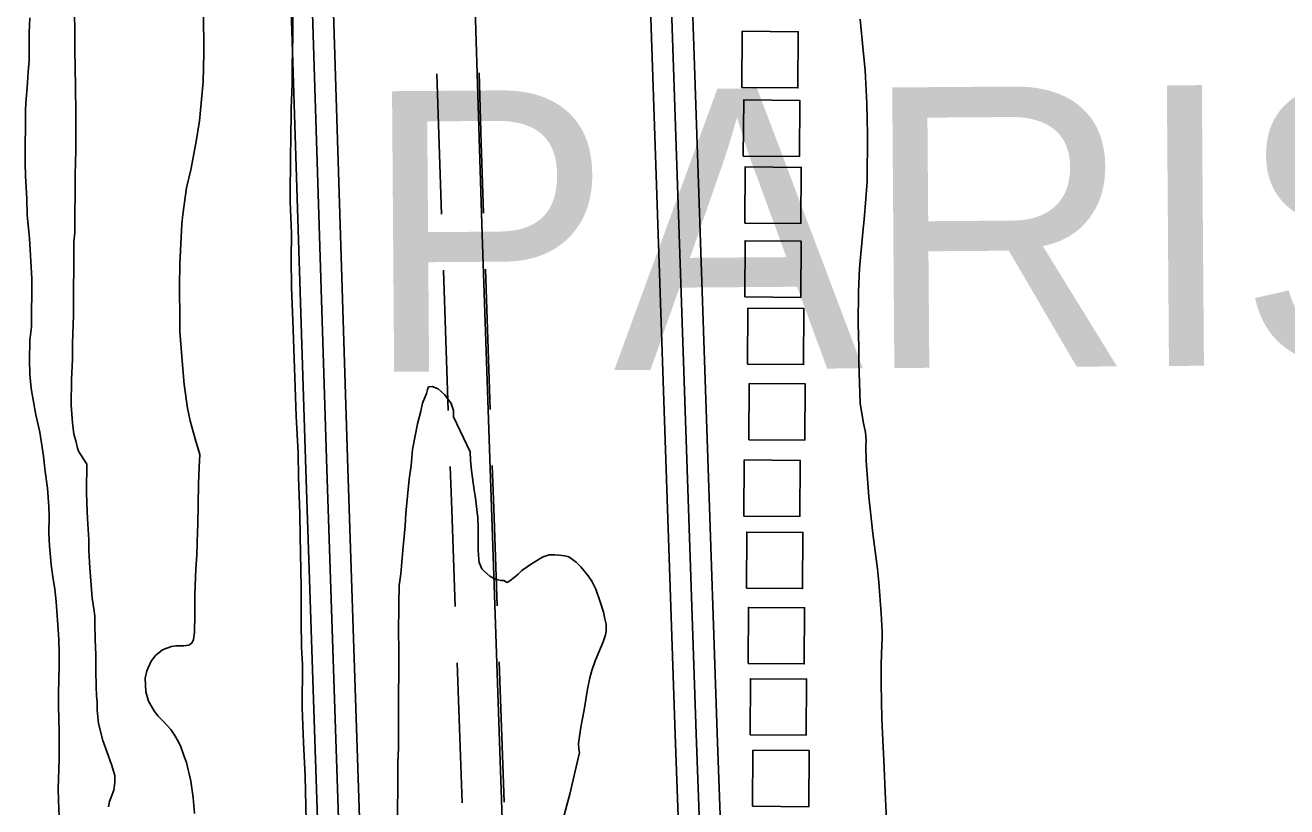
# Model space of a CAD drawing. Extents: x 3508733 to 3546731, y 546897 to 572481.
# Drawn here: x 3529696 to 3530596, y 569374 to 569931 of the extents above; entities that cross this region are included whole.
import ezdxf

# ---------------------------------------------------------------- set-up
doc = ezdxf.new("R2010")
doc.units = 0
for name, color, linetype in [('V-BLDG-OTLN', 7, 'Continuous'), ('V-ROAD-CNTR', 7, 'Continuous'), ('V-SITE-VEGE', 7, 'Continuous'), ('V-TOPO-GNAM-IDEN', 7, 'Continuous'), ('V-TOPO-SHOR', 7, 'Continuous')]:
    doc.layers.add(name, color=color, linetype=linetype)

msp = doc.modelspace()

# ---------------------------------------------------------------- linework, layer by layer
at = {"layer": 'V-BLDG-OTLN'}
for points in [[(3530207.25, 569886.64), (3530247.24, 569886.35), (3530247.53, 569926.35), (3530207.53, 569926.64)], [(3530208.3, 569837.69), (3530248.3, 569837.4), (3530248.59, 569877.4), (3530208.59, 569877.69)], [(3530209.32, 569789.95), (3530249.32, 569789.66), (3530249.61, 569829.66), (3530209.61, 569829.95)], [(3530209.28, 569737.33), (3530249.28, 569737.04), (3530249.56, 569777.04), (3530209.56, 569777.33)], [(3530211.28, 569689.38), (3530251.28, 569689.09), (3530251.56, 569729.09), (3530211.56, 569729.38)], [(3530212.25, 569635.57), (3530252.25, 569635.29), (3530252.53, 569675.29), (3530212.53, 569675.57)], [(3530208.63, 569581.14), (3530248.63, 569580.85), (3530248.91, 569620.85), (3530208.91, 569621.14)], [(3530210.52, 569529.74), (3530250.52, 569529.45), (3530250.8, 569569.45), (3530210.81, 569569.74)], [(3530211.71, 569476.04), (3530251.71, 569475.76), (3530252, 569515.75), (3530212, 569516.04)], [(3530213.09, 569425.21), (3530253.09, 569424.92), (3530253.37, 569464.92), (3530213.37, 569465.2)], [(3530214.92, 569374.29), (3530254.92, 569374.01), (3530255.2, 569414.01), (3530215.2, 569414.29)]]:
    msp.add_lwpolyline(points, close=True, dxfattribs=at)
at = {"layer": 'V-ROAD-CNTR'}
for p, q in [((3529994.38, 569756.44), (3529997.86, 569656.5)), ((3530024.38, 569757.13), (3530027.85, 569657.19)), ((3530004.15, 569476.61), (3530007.66, 569376.68)), ((3530034.15, 569477.3), (3530037.65, 569377.36))]:
    msp.add_line(p, q, dxfattribs=at)
for points in [[(3529926.72, 568737.11), (3529925.54, 568797.61), (3529923.4, 568865.29), (3529910.15, 569201.19), (3529896.17, 569614.02), (3529879.5, 570143.12), (3529865.28, 570594.41)], [(3529941.71, 568737.4), (3529940.53, 568797.99), (3529938.39, 568865.82), (3529925.14, 569201.74), (3529911.16, 569614.51), (3529894.49, 570143.59), (3529880.27, 570594.88)], [(3529955.74, 568791.54), (3529953.38, 568866.35), (3529940.13, 569202.29), (3529926.16, 569615), (3529909.48, 570144.07), (3529895.26, 570595.35)], [(3530197.68, 568799.55), (3530174.64, 569425.91), (3530137.41, 570522.51), (3530134.91, 570590.63)], [(3530182.15, 568813.62), (3530159.64, 569425.38), (3530125.21, 570439.83)], [(3530212.1, 568815.47), (3530189.63, 569426.44), (3530155.18, 570441.05)], [(3529989.81, 569896.37), (3529991.27, 569845.92), (3529992.99, 569796.42)], [(3530019.8, 569897.05), (3530021.25, 569846.88), (3530022.99, 569797.1)], [(3530029.25, 569617.21), (3530030.31, 569586.75), (3530032.74, 569517.28)], [(3529999.25, 569616.53), (3530000.32, 569585.7), (3530002.75, 569516.59)]]:
    msp.add_lwpolyline(points, dxfattribs=at)
at = {"layer": 'V-SITE-VEGE'}
for p, q in [((3529731.39, 569944.53), (3529731.61, 569921.82)), ((3529823.43, 569911), (3529823.24, 569940.73)), ((3529698.94, 569925.88), (3529699.33, 569936.24)), ((3529887.11, 569938.65), (3529887.03, 569923.29)), ((3530293.88, 569912.88), (3530291.65, 569935.27)), ((3529698.84, 569905.51), (3529698.94, 569925.88)), ((3529887.03, 569923.29), (3529886.59, 569901.91)), ((3529731.61, 569921.82), (3529731.57, 569913.8)), ((3529731.57, 569913.8), (3529732.1, 569887.07)), ((3529698.13, 569897.83), (3529698.84, 569905.51)), ((3529822.99, 569890.62), (3529823.43, 569911)), ((3530295.14, 569898.84), (3530293.88, 569912.88)), ((3529697.41, 569886.47), (3529698.13, 569897.83)), ((3529886.59, 569901.91), (3529886.52, 569889.21)), ((3530296.36, 569875.12), (3530295.14, 569898.84)), ((3529732.1, 569887.07), (3529732.34, 569868.03)), ((3529820.51, 569862.9), (3529822.99, 569890.62)), ((3529886.52, 569889.21), (3529885.77, 569871.51)), ((3529696.33, 569871.11), (3529696.7, 569878.45)), ((3529696.7, 569878.45), (3529697.41, 569886.47)), ((3529696.13, 569833.02), (3529696.33, 569871.11)), ((3529885.77, 569871.51), (3529885.65, 569848.13)), ((3530296.92, 569853.07), (3530296.36, 569875.12)), ((3529732.34, 569868.03), (3529732.21, 569841.63)), ((3529818.1, 569848.22), (3529820.51, 569862.9)), ((3530296.75, 569819.66), (3530296.92, 569853.07)), ((3529814.32, 569827.86), (3529818.1, 569848.22)), ((3529885.65, 569848.13), (3529885.27, 569840.11)), ((3529696.42, 569823.33), (3529696.13, 569833.02)), ((3529732.21, 569841.63), (3529731.79, 569824.6)), ((3529885.27, 569840.11), (3529885.1, 569805.37)), ((3529731.79, 569824.6), (3529731.58, 569783.17)), ((3529811.25, 569815.18), (3529814.32, 569827.86)), ((3529697.34, 569807.3), (3529696.42, 569823.33)), ((3529808.48, 569796.15), (3529811.25, 569815.18)), ((3530295.68, 569807.3), (3530296.75, 569819.66)), ((3529697.62, 569795.94), (3529697.34, 569807.3)), ((3530294.61, 569792.61), (3530295.68, 569807.3)), ((3529885.1, 569805.37), (3529885.99, 569782.65)), ((3529699.2, 569778.89), (3529697.62, 569795.94)), ((3529806.29, 569760.75), (3529807.78, 569789.47)), ((3529807.78, 569789.47), (3529808.48, 569796.15)), ((3530293.56, 569783.6), (3530294.61, 569792.61)), ((3529700.73, 569750.48), (3529699.2, 569778.89)), ((3529731.58, 569783.17), (3529730.88, 569776.5)), ((3529885.99, 569782.65), (3529885.89, 569764.27)), ((3530291.09, 569757.55), (3530293.56, 569783.6)), ((3529730.88, 569776.5), (3529730.61, 569724.38)), ((3529806.22, 569745.05), (3529806.29, 569760.75)), ((3529885.89, 569764.27), (3529886.13, 569744.23)), ((3530290.34, 569741.18), (3530291.09, 569757.55)), ((3529700.55, 569716.08), (3529700.73, 569750.48)), ((3529806.43, 569720.66), (3529806.22, 569745.05)), ((3529886.13, 569744.23), (3529887.31, 569714.16)), ((3530290.23, 569718.47), (3530290.34, 569741.18)), ((3529699.5, 569706.4), (3529700.55, 569716.08)), ((3529730.61, 569724.38), (3529729.84, 569704.34)), ((3529806.39, 569712.64), (3529806.43, 569720.66)), ((3530290.81, 569701.43), (3530290.23, 569718.47)), ((3529808.27, 569688.91), (3529806.39, 569712.64)), ((3529887.31, 569714.16), (3529889.34, 569652.34)), ((3529699.1, 569692.37), (3529699.5, 569706.4)), ((3529729.84, 569704.34), (3529729.79, 569692.98)), ((3530290.75, 569690.74), (3530290.81, 569701.43)), ((3529699.38, 569682.34), (3529699.1, 569692.37)), ((3529729.79, 569692.98), (3529729.04, 569678.29)), ((3529809.54, 569674.88), (3529808.27, 569688.91)), ((3530291.61, 569661.67), (3530290.75, 569690.74)), ((3529700.33, 569671.98), (3529699.38, 569682.34)), ((3529703.58, 569653.26), (3529700.33, 569671.98)), ((3529729.04, 569678.29), (3529728.95, 569660.25)), ((3529811.79, 569658.16), (3529809.54, 569674.88)), ((3529982.29, 569668.58), (3529982.97, 569671.25)), ((3529982.97, 569671.25), (3529983.65, 569673.25)), ((3529983.65, 569673.25), (3529986.33, 569673.57)), ((3529986.33, 569673.57), (3529990.66, 569671.88)), ((3529990.66, 569671.88), (3529995.31, 569667.51)), ((3529979.58, 569661.57), (3529982.29, 569668.58)), ((3529995.31, 569667.51), (3529999.96, 569661.47)), ((3529706.52, 569640.88), (3529703.58, 569653.26)), ((3529728.95, 569660.25), (3529729.89, 569647.55)), ((3529813.75, 569649.13), (3529811.79, 569658.16)), ((3529975.84, 569646.89), (3529978.22, 569655.9)), ((3529978.22, 569655.9), (3529979.58, 569661.57)), ((3529999.96, 569661.47), (3530001.61, 569656.45)), ((3530001.61, 569656.45), (3530001.58, 569651.77)), ((3530293.88, 569648.63), (3530291.61, 569661.67)), ((3529729.89, 569647.55), (3529730.85, 569639.53)), ((3529817.36, 569636.08), (3529813.75, 569649.13)), ((3529889.34, 569652.34), (3529890.88, 569626.28)), ((3529972.4, 569628.54), (3529975.84, 569646.89)), ((3530001.58, 569651.77), (3530013.58, 569626.83)), ((3530295.51, 569640.6), (3530293.88, 569648.63)), ((3529709.11, 569623.83), (3529706.52, 569640.88)), ((3529730.85, 569639.53), (3529732.17, 569634.84)), ((3529732.17, 569634.84), (3529733.48, 569629.49)), ((3529820.65, 569625.04), (3529817.36, 569636.08)), ((3530295.81, 569634.92), (3530295.51, 569640.6)), ((3530295.78, 569631.31), (3530295.81, 569634.92)), ((3529733.48, 569629.49), (3529734.13, 569627.48)), ((3529734.13, 569627.48), (3529740.14, 569618.05)), ((3529890.88, 569626.28), (3529891.12, 569608.57)), ((3529971.34, 569617.19), (3529972.4, 569628.54)), ((3530013.58, 569626.83), (3530013.76, 569621.04)), ((3530296.03, 569620.46), (3530295.78, 569631.31)), ((3529710.39, 569612.8), (3529709.11, 569623.83)), ((3529740.14, 569618.05), (3529739.97, 569613.47)), ((3529820.27, 569616.03), (3529820.65, 569625.04)), ((3529969.96, 569607.51), (3529971.34, 569617.19)), ((3530013.76, 569621.04), (3530014.41, 569613.69)), ((3530297.82, 569594.89), (3530296.03, 569620.46)), ((3529712, 569601.1), (3529710.39, 569612.8)), ((3529739.97, 569613.47), (3529739.88, 569604.43)), ((3529819.78, 569604.22), (3529820.27, 569616.03)), ((3529891.12, 569608.57), (3529891.99, 569582.84)), ((3530014.41, 569613.69), (3530016.31, 569599.57)), ((3529713.07, 569588.07), (3529712, 569601.1)), ((3529739.88, 569604.43), (3529739.93, 569598.04)), ((3529819.36, 569574.33), (3529819.78, 569604.22)), ((3529967.49, 569583.13), (3529969.96, 569607.51)), ((3530016.31, 569599.57), (3530017, 569595.82)), ((3529739.93, 569598.04), (3529740.4, 569584.42)), ((3530017, 569595.82), (3530018.89, 569579.77)), ((3530298.91, 569584.27), (3530297.82, 569594.89)), ((3529713, 569568.91), (3529713.12, 569580.96)), ((3529713.12, 569580.96), (3529713.07, 569588.07)), ((3529740.4, 569584.42), (3529740.46, 569579.48)), ((3529891.99, 569582.84), (3529892.25, 569566.81)), ((3529967.12, 569574.11), (3529967.49, 569583.13)), ((3530300.69, 569568.7), (3530298.91, 569584.27)), ((3529740.46, 569579.48), (3529741.51, 569564.16)), ((3529819.08, 569570.48), (3529819.36, 569574.33)), ((3529965.36, 569556.75), (3529967.12, 569574.11)), ((3530018.89, 569579.77), (3530019.29, 569572.41)), ((3530019.29, 569572.41), (3530019.13, 569556.75)), ((3529713.51, 569559.86), (3529713, 569568.91)), ((3529741.51, 569564.16), (3529741.56, 569556.68)), ((3529818.42, 569553.37), (3529819.08, 569570.48)), ((3529892.25, 569566.81), (3529893.06, 569530.39)), ((3530303.92, 569543.6), (3530300.69, 569568.7)), ((3529714.58, 569546.47), (3529713.51, 569559.86)), ((3529741.56, 569556.68), (3529742.16, 569544.27)), ((3529964.99, 569551.07), (3529965.36, 569556.75)), ((3530019.13, 569556.75), (3530019.55, 569550.12)), ((3529715.82, 569537.78), (3529714.58, 569546.47)), ((3529817.84, 569543.61), (3529818.42, 569553.37)), ((3529963.94, 569540.05), (3529964.99, 569551.07)), ((3530019.55, 569550.12), (3530020.01, 569547.94)), ((3530020.01, 569547.94), (3530021.89, 569543.58)), ((3530050.32, 569542.33), (3530057.85, 569547.56)), ((3530057.85, 569547.56), (3530059.67, 569548.5)), ((3530059.67, 569548.5), (3530063.43, 569550.87)), ((3530063.43, 569550.87), (3530065.49, 569552.06)), ((3530065.49, 569552.06), (3530069.84, 569553.46)), ((3530069.84, 569553.46), (3530073.82, 569553.42)), ((3530073.82, 569553.42), (3530076.71, 569553.27)), ((3530076.71, 569553.27), (3530080.92, 569552.74)), ((3530080.92, 569552.74), (3530083.81, 569551.99)), ((3530083.81, 569551.99), (3530089.07, 569548.32)), ((3530089.07, 569548.32), (3530092.53, 569544.91)), ((3530092.53, 569544.91), (3530097.53, 569538.59)), ((3529717.29, 569528.97), (3529715.82, 569537.78)), ((3529742.16, 569544.27), (3529743.86, 569522.67)), ((3529817.17, 569525.18), (3529817.84, 569543.61)), ((3529962.89, 569531.7), (3529963.94, 569540.05)), ((3530021.89, 569543.58), (3530023.44, 569541.76)), ((3530023.44, 569541.76), (3530027.62, 569538.22)), ((3530027.62, 569538.22), (3530030.14, 569536.87)), ((3530030.14, 569536.87), (3530033.26, 569535.63)), ((3530041.69, 569534.94), (3530044.97, 569537.44)), ((3530044.97, 569537.44), (3530047.77, 569539.83)), ((3530047.77, 569539.83), (3530050.32, 569542.33)), ((3530097.53, 569538.59), (3530100.26, 569534.83)), ((3530304.91, 569533.95), (3530303.92, 569543.6)), ((3529718.17, 569520.04), (3529717.29, 569528.97)), ((3529893.06, 569530.39), (3529892.94, 569506)), ((3529962.49, 569518.68), (3529962.89, 569531.7)), ((3530033.26, 569535.63), (3530035.31, 569535.25)), ((3530035.31, 569535.25), (3530037.48, 569535.11)), ((3530037.48, 569535.11), (3530039.87, 569533.88)), ((3530039.87, 569533.88), (3530041.69, 569534.94)), ((3530100.26, 569534.83), (3530103.1, 569529.02)), ((3530103.1, 569529.02), (3530106.14, 569520.07)), ((3530306.73, 569511.75), (3530304.91, 569533.95)), ((3529719.98, 569497), (3529718.17, 569520.04)), ((3529743.86, 569522.67), (3529745.22, 569513.5)), ((3529817.03, 569511.08), (3529817.22, 569518.79)), ((3529817.22, 569518.79), (3529817.17, 569525.18)), ((3529962.38, 569496.63), (3529962.49, 569518.68)), ((3530106.14, 569520.07), (3530108.48, 569512.57)), ((3529745.22, 569513.5), (3529745.66, 569509.76)), ((3529745.66, 569509.76), (3529745.85, 569504.57)), ((3529816.9, 569498.42), (3529817.03, 569511.08)), ((3530108.48, 569512.57), (3530109.63, 569507.98)), ((3530307.33, 569498.97), (3530306.73, 569511.75)), ((3529745.85, 569504.57), (3529745.97, 569493.12)), ((3529892.94, 569506), (3529893.18, 569487.62)), ((3530109.63, 569507.98), (3530110.44, 569503.99)), ((3530110.44, 569503.99), (3530110.39, 569499.05)), ((3529720.18, 569492.78), (3529719.98, 569497)), ((3529720.32, 569483.38), (3529720.18, 569492.78)), ((3529745.97, 569493.12), (3529746.46, 569482.27)), ((3529815.01, 569490.61), (3529816.24, 569493.13)), ((3529816.24, 569493.13), (3529816.9, 569498.42)), ((3529962.67, 569488.28), (3529962.38, 569496.63)), ((3530108.26, 569491.6), (3530104.43, 569482.6)), ((3530110, 569496.4), (3530108.26, 569491.6)), ((3530110.39, 569499.05), (3530110, 569496.4)), ((3530306.92, 569482.95), (3530307.4, 569494.63)), ((3530307.4, 569494.63), (3530307.33, 569498.97)), ((3529720.23, 569474.34), (3529720.32, 569483.38)), ((3529746.46, 569482.27), (3529746.47, 569471.06)), ((3529789.13, 569481.71), (3529794.11, 569485.76)), ((3529794.11, 569485.76), (3529797.02, 569487.06)), ((3529797.02, 569487.06), (3529800.4, 569488.23)), ((3529800.4, 569488.23), (3529803.66, 569488.55)), ((3529803.66, 569488.55), (3529809.08, 569488.62)), ((3529809.08, 569488.62), (3529812.71, 569489.07)), ((3529812.71, 569489.07), (3529815.01, 569490.61)), ((3529893.18, 569487.62), (3529893.79, 569475.26)), ((3529962.41, 569435.16), (3529962.67, 569488.28)), ((3530104.43, 569482.6), (3530102.7, 569478.04)), ((3530306.72, 569475.11), (3530306.92, 569482.95)), ((3529719.79, 569454.7), (3529720.23, 569474.34)), ((3529782.87, 569470.81), (3529785.95, 569477.77)), ((3529785.95, 569477.77), (3529789.13, 569481.71)), ((3529893.79, 569475.26), (3529893.63, 569444.53)), ((3530102.7, 569478.04), (3530100.22, 569471.07)), ((3530306.7, 569461.49), (3530306.72, 569475.11)), ((3529746.47, 569471.06), (3529746.72, 569459.61)), ((3529781.61, 569465.52), (3529782.87, 569470.81)), ((3529782.11, 569455.87), (3529781.61, 569465.52)), ((3530098.72, 569465.9), (3530097.07, 569457.84)), ((3530100.22, 569471.07), (3530098.72, 569465.9)), ((3529746.72, 569459.61), (3529747.02, 569453.1)), ((3529784.09, 569449.22), (3529782.11, 569455.87)), ((3530097.07, 569457.84), (3530094.87, 569443.16)), ((3530307.18, 569436.9), (3530306.7, 569461.49)), ((3529719.81, 569444.57), (3529719.79, 569454.7)), ((3529747.02, 569453.1), (3529747.33, 569449)), ((3529747.33, 569449), (3529747.51, 569442.85)), ((3529788.36, 569441.83), (3529784.09, 569449.22)), ((3529720.1, 569437.7), (3529719.81, 569444.57)), ((3529720.35, 569426.97), (3529720.1, 569437.7)), ((3529747.51, 569442.85), (3529748.5, 569433.31)), ((3529790.98, 569438.55), (3529788.36, 569441.83)), ((3529794.56, 569434.89), (3529790.98, 569438.55)), ((3529893.63, 569444.53), (3529894.51, 569419.8)), ((3530094.87, 569443.16), (3530092.34, 569430.77)), ((3530307.55, 569426.53), (3530307.18, 569436.9)), ((3529748.5, 569433.31), (3529751.39, 569421.23)), ((3529799.92, 569429.05), (3529794.56, 569434.89)), ((3529802.41, 569425.53), (3529799.92, 569429.05)), ((3529962.31, 569415.78), (3529962.41, 569435.16)), ((3530092.34, 569430.77), (3530090.65, 569419.1)), ((3529720.28, 569407.93), (3529720.39, 569419.26)), ((3529720.39, 569419.26), (3529720.35, 569426.97)), ((3529751.39, 569421.23), (3529757.6, 569404.06)), ((3529805.49, 569420.2), (3529802.41, 569425.53)), ((3529807.02, 569416.69), (3529805.49, 569420.2)), ((3529894.51, 569419.8), (3529895.72, 569395.74)), ((3530090.65, 569419.1), (3530090.97, 569414.88)), ((3530308.25, 569411.7), (3530307.55, 569426.53)), ((3529809.25, 569410.4), (3529807.02, 569416.69)), ((3529811.13, 569405.44), (3529809.25, 569410.4)), ((3529961.92, 569405.43), (3529962.31, 569415.78)), ((3530091.43, 569412.58), (3530084.62, 569382.88)), ((3530090.97, 569414.88), (3530091.43, 569412.58)), ((3530308.56, 569406.88), (3530308.25, 569411.7)), ((3529719.7, 569387.08), (3529720.28, 569407.93)), ((3529757.6, 569404.06), (3529759.93, 569396.2)), ((3529814.25, 569392.27), (3529811.13, 569405.44)), ((3529961.62, 569344.96), (3529961.92, 569405.43)), ((3530309.6, 569379.27), (3530308.56, 569406.88)), ((3529759.93, 569396.2), (3529760, 569391.49)), ((3529815.81, 569380.56), (3529814.25, 569392.27)), ((3529895.72, 569395.74), (3529896.56, 569363.67)), ((3529719.85, 569378.41), (3529719.7, 569387.08)), ((3529759.22, 569385.72), (3529756.25, 569377.79)), ((3529760, 569391.49), (3529759.22, 569385.72)), ((3530084.62, 569382.88), (3530079.24, 569363.77)), ((3529720.65, 569361.28), (3529719.85, 569378.41)), ((3529756.25, 569377.79), (3529755.61, 569373.94)), ((3529816.78, 569369.1), (3529815.81, 569380.56)), ((3530310.54, 569365.15), (3530309.6, 569379.27))]:
    msp.add_line(p, q, dxfattribs=at)
at = {"layer": 'V-TOPO-SHOR'}
for points in [[(3530022.09, 569781.77), (3530009.79, 570179.92), (3530005.68, 570414.26)], [(3530058.58, 568810.31), (3530042.41, 569184.54), (3530022.09, 569781.77)]]:
    msp.add_lwpolyline(points, dxfattribs=at)

# ---------------------------------------------------------------- texts
at = {"layer": 'V-TOPO-GNAM-IDEN'}
msp.add_text('PARISH,', height=200, rotation=0.43047, dxfattribs=at).set_placement((3529937.32, 569683.79))

doc.saveas('drawing.dxf')
